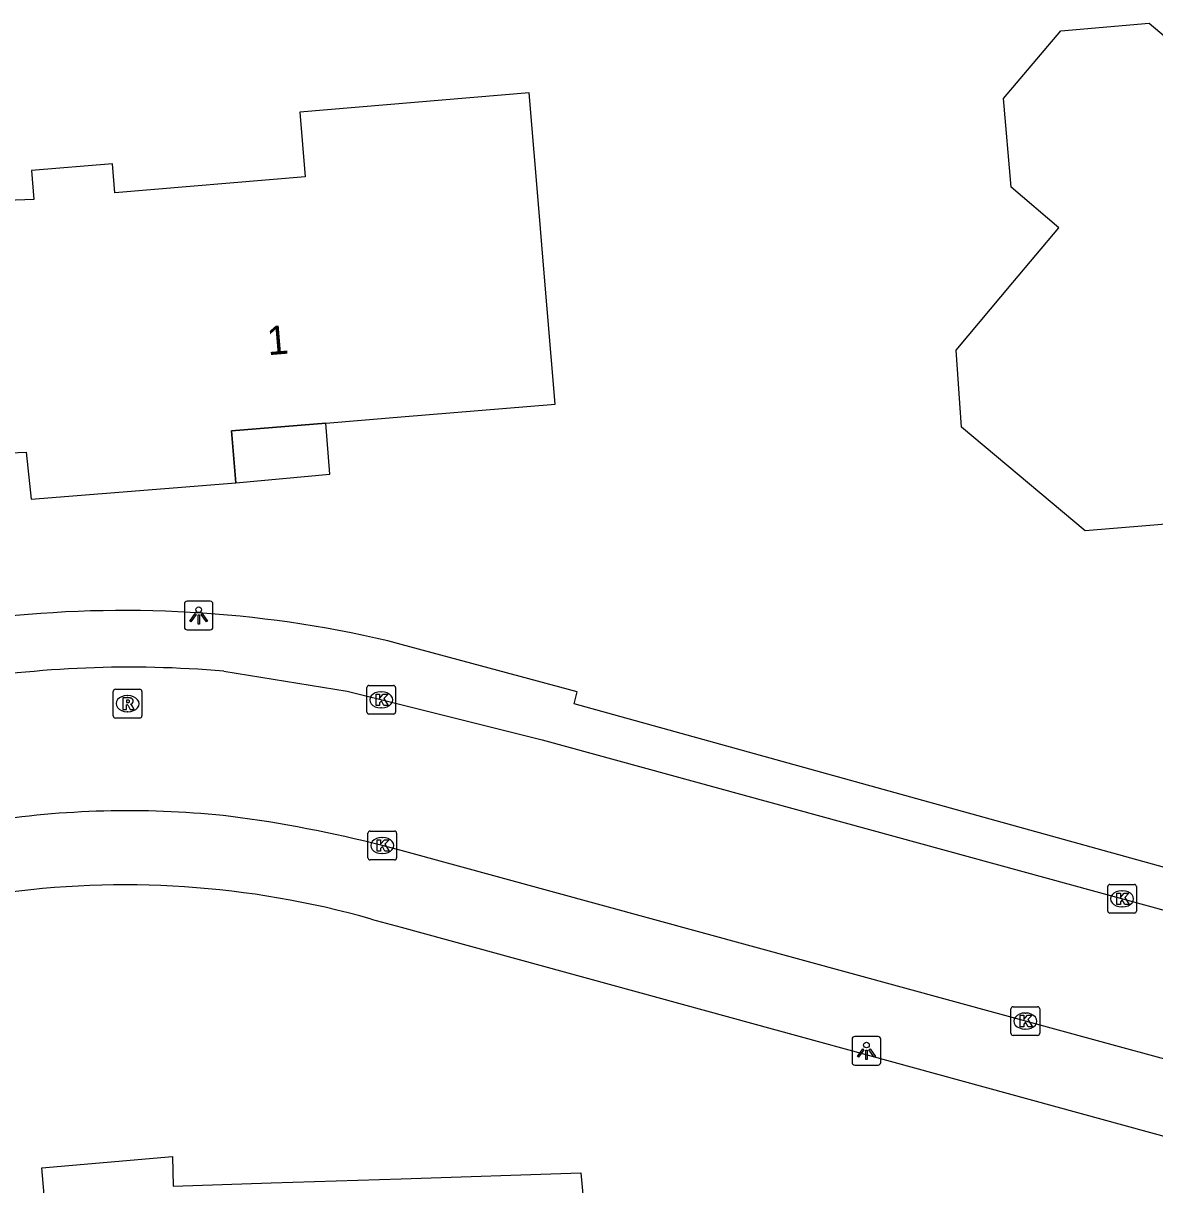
# Model space of a CAD drawing. Extents: x 163427 to 164190, y 380331 to 381641.
# Drawn here: x 163986.85 to 164026.23, y 381055.36 to 381095.8 of the extents above; entities that cross this region are included whole.
import ezdxf

# ---------------------------------------------------------------- set-up
doc = ezdxf.new("R2010")
doc.units = 0
for name, color, linetype in [('IMGEO_Kolk', 7, 'Continuous'), ('IMGEO_Lichtpunt', 7, 'Continuous'), ('IMGEO_Pand', 7, 'Continuous'), ('IMGEO_Pand_nummerreeks', 7, 'Continuous'), ('IMGEO_Pand_overbouw', 7, 'Continuous'), ('IMGEO_Rijbaan_lokaal_open', 7, 'Continuous'), ('IMGEO_Rioolput', 7, 'Continuous'), ('IMGEO_Voetpad_open', 7, 'Continuous')]:
    doc.layers.add(name, color=color, linetype=linetype)

msp = doc.modelspace()

# ---------------------------------------------------------------- linework, layer by layer
at = {"layer": 'IMGEO_Kolk'}
for p, q in [((163998.807, 381071.818), (163998.807, 381072.67)), ((163998.882, 381072.744), (163999.734, 381072.744)), ((163999.295, 381072.524), (163999.32, 381072.524)), ((163999.808, 381072.67), (163999.808, 381071.818)), ((163999.734, 381071.744), (163998.882, 381071.744)), ((163999.318, 381071.964), (163999.293, 381071.964)), ((163998.918, 381067.67), (163999.77, 381067.67)), ((163998.843, 381066.744), (163998.843, 381067.596)), ((163999.331, 381067.45), (163999.356, 381067.45)), ((163999.844, 381067.596), (163999.844, 381066.744)), ((163999.354, 381066.89), (163999.329, 381066.89)), ((163999.77, 381066.67), (163998.918, 381066.67)), ((164024.59, 381064.89), (164024.59, 381065.742)), ((164024.665, 381065.816), (164025.517, 381065.816)), ((164025.078, 381065.596), (164025.103, 381065.596)), ((164025.591, 381065.742), (164025.591, 381064.89)), ((164025.517, 381064.816), (164024.665, 381064.816)), ((164025.101, 381065.036), (164025.076, 381065.036)), ((164021.298, 381061.558), (164022.15, 381061.558)), ((164021.223, 381060.632), (164021.223, 381061.484)), ((164021.711, 381061.338), (164021.736, 381061.338)), ((164022.224, 381061.484), (164022.224, 381060.632)), ((164021.734, 381060.778), (164021.709, 381060.778)), ((164022.15, 381060.558), (164021.298, 381060.558))]:
    msp.add_line(p, q, dxfattribs=at)
for points in [[(163998.807, 381071.818), (163998.807, 381072.67)], [(163998.882, 381072.744), (163999.734, 381072.744)], [(163999.808, 381072.67), (163999.808, 381071.818)], [(163999.128, 381072.444), (163999.251, 381072.444), (163999.251, 381072.293), (163999.381, 381072.444), (163999.545, 381072.444), (163999.399, 381072.293), (163999.552, 381072.044), (163999.4, 381072.044), (163999.315, 381072.208), (163999.251, 381072.141), (163999.251, 381072.044), (163999.128, 381072.044), (163999.128, 381072.444)], [(163999.734, 381071.744), (163998.882, 381071.744)], [(163998.918, 381067.67), (163999.77, 381067.67)], [(163998.843, 381066.744), (163998.843, 381067.596)], [(163999.164, 381067.37), (163999.287, 381067.37), (163999.287, 381067.219), (163999.417, 381067.37), (163999.581, 381067.37), (163999.435, 381067.219), (163999.588, 381066.97), (163999.436, 381066.97), (163999.351, 381067.134), (163999.287, 381067.067), (163999.287, 381066.97), (163999.164, 381066.97), (163999.164, 381067.37)], [(163999.844, 381067.596), (163999.844, 381066.744)], [(163999.77, 381066.67), (163998.918, 381066.67)], [(164024.59, 381064.89), (164024.59, 381065.742)], [(164024.665, 381065.816), (164025.517, 381065.816)], [(164025.591, 381065.742), (164025.591, 381064.89)], [(164024.911, 381065.516), (164025.034, 381065.516), (164025.034, 381065.365), (164025.164, 381065.516), (164025.328, 381065.516), (164025.182, 381065.365), (164025.335, 381065.116), (164025.183, 381065.116), (164025.098, 381065.28), (164025.034, 381065.213), (164025.034, 381065.116), (164024.911, 381065.116), (164024.911, 381065.516)], [(164025.517, 381064.816), (164024.665, 381064.816)], [(164021.298, 381061.558), (164022.15, 381061.558)], [(164021.223, 381060.632), (164021.223, 381061.484)], [(164021.544, 381061.258), (164021.667, 381061.258), (164021.667, 381061.107), (164021.797, 381061.258), (164021.961, 381061.258), (164021.815, 381061.107), (164021.968, 381060.858), (164021.816, 381060.858), (164021.731, 381061.022), (164021.667, 381060.955), (164021.667, 381060.858), (164021.544, 381060.858), (164021.544, 381061.258)], [(164022.224, 381061.484), (164022.224, 381060.632)], [(164022.15, 381060.558), (164021.298, 381060.558)]]:
    msp.add_lwpolyline(points, dxfattribs=at)
for centre, start, end in [((163998.884, 381072.668), 91.552, 178.448), ((163998.884, 381072.668), 91.552, 178.448), ((163999.732, 381072.668), 1.552, 88.448), ((163999.732, 381072.668), 1.552, 88.448), ((163998.884, 381071.82), 181.552, 268.448), ((163998.884, 381071.82), 181.552, 268.448), ((163999.732, 381071.82), 271.552, 358.448), ((163999.732, 381071.82), 271.552, 358.448), ((163998.92, 381067.594), 91.552, 178.448), ((163998.92, 381067.594), 91.552, 178.448), ((163999.768, 381067.594), 1.552, 88.448), ((163999.768, 381067.594), 1.552, 88.448), ((163998.92, 381066.746), 181.552, 268.448), ((163998.92, 381066.746), 181.552, 268.448), ((163999.768, 381066.746), 271.552, 358.448), ((163999.768, 381066.746), 271.552, 358.448), ((164024.667, 381065.74), 91.552, 178.448), ((164024.667, 381065.74), 91.552, 178.448), ((164025.515, 381065.74), 1.552, 88.448), ((164025.515, 381065.74), 1.552, 88.448), ((164024.667, 381064.892), 181.552, 268.448), ((164024.667, 381064.892), 181.552, 268.448), ((164025.515, 381064.892), 271.552, 358.448), ((164025.515, 381064.892), 271.552, 358.448), ((164021.3, 381061.482), 91.552, 178.448), ((164021.3, 381061.482), 91.552, 178.448), ((164022.148, 381061.482), 1.552, 88.448), ((164022.148, 381061.482), 1.552, 88.448), ((164021.3, 381060.634), 181.552, 268.448), ((164021.3, 381060.634), 181.552, 268.448), ((164022.148, 381060.634), 271.552, 358.448), ((164022.148, 381060.634), 271.552, 358.448)]:
    msp.add_arc(centre, 0.0765, start, end, dxfattribs=at)
for centre, major_axis, ratio, start_param, end_param in [((163999.294, 381072.244), (-0.387, 0.002), 0.722429, 4.712389, 7.853982), ((163999.319, 381072.244), (-0.39, 0.002), 0.717154, 1.570796, 4.712389), ((163999.33, 381067.17), (-0.387, 0.002), 0.722429, 4.712389, 7.853982), ((163999.355, 381067.17), (-0.39, 0.002), 0.717154, 1.570796, 4.712389), ((164025.077, 381065.316), (-0.387, 0.002), 0.722429, 4.712389, 7.853982), ((164025.102, 381065.316), (-0.39, 0.002), 0.717154, 1.570796, 4.712389), ((164021.71, 381061.058), (-0.387, 0.002), 0.722429, 4.712389, 7.853982), ((164021.735, 381061.058), (-0.39, 0.002), 0.717154, 1.570796, 4.712389)]:
    msp.add_ellipse(centre, major_axis=major_axis, ratio=ratio, start_param=start_param, end_param=end_param, dxfattribs=at)
at = {"layer": 'IMGEO_Lichtpunt'}
for p, q in [((163992.457, 381075.581), (163992.457, 381074.774)), ((163992.457, 381075.581), (163992.457, 381074.774)), ((163993.359, 381075.676), (163992.551, 381075.676)), ((163993.359, 381075.676), (163992.551, 381075.676)), ((163993.453, 381074.774), (163993.453, 381075.581)), ((163993.453, 381074.774), (163993.453, 381075.581)), ((163992.551, 381074.68), (163993.359, 381074.68)), ((163992.551, 381074.68), (163993.359, 381074.68)), ((164015.695, 381060.426), (164015.695, 381059.619)), ((164015.695, 381060.426), (164015.695, 381059.619)), ((164016.597, 381060.521), (164015.789, 381060.521)), ((164016.597, 381060.521), (164015.789, 381060.521)), ((164016.691, 381059.619), (164016.691, 381060.426)), ((164016.691, 381059.619), (164016.691, 381060.426)), ((164015.789, 381059.525), (164016.597, 381059.525)), ((164015.789, 381059.525), (164016.597, 381059.525))]:
    msp.add_line(p, q, dxfattribs=at)
for points in [[(163992.831, 381075.245), (163992.87, 381075.217), (163992.682, 381074.955), (163992.644, 381074.982), (163992.831, 381075.245)], [(163992.933, 381075.197), (163992.98, 381075.197), (163992.98, 381074.875), (163992.933, 381074.875), (163992.933, 381075.197)], [(163993.043, 381075.217), (163993.081, 381075.244), (163993.268, 381074.982), (163993.229, 381074.954), (163993.043, 381075.217)], [(164016.069, 381060.09), (164016.108, 381060.062), (164015.92, 381059.8), (164015.882, 381059.827), (164016.069, 381060.09)], [(164016.171, 381060.042), (164016.218, 381060.042), (164016.218, 381059.72), (164016.171, 381059.72), (164016.171, 381060.042)], [(164016.281, 381060.062), (164016.319, 381060.089), (164016.506, 381059.827), (164016.467, 381059.799), (164016.281, 381060.062)]]:
    msp.add_lwpolyline(points, dxfattribs=at)
for centre in [(163992.956, 381075.379), (164016.194, 381060.224)]:
    msp.add_circle(centre, 0.0994, dxfattribs=at)
for centre, start, end in [((163992.551, 381075.581), 90, 180), ((163992.551, 381075.581), 90, 180), ((163993.359, 381075.581), 0, 90), ((163993.359, 381075.581), 0, 90), ((163992.551, 381074.774), 180, 270), ((163992.551, 381074.774), 180, 270), ((163993.359, 381074.774), 270, 0), ((163993.359, 381074.774), 270, 360), ((164015.789, 381060.426), 90, 180), ((164015.789, 381060.426), 90, 180), ((164016.597, 381060.426), 0, 90), ((164016.597, 381060.426), 0, 90), ((164015.789, 381059.619), 180, 270), ((164015.789, 381059.619), 180, 270), ((164016.597, 381059.619), 270, 0), ((164016.597, 381059.619), 270, 360)]:
    msp.add_arc(centre, 0.0946, start, end, dxfattribs=at)
at = {"layer": 'IMGEO_Pand'}
for points in [[(164026.032, 381095.799), (164028.413, 381093.79), (164028.676, 381090.719), (164028.013, 381089.931), (164028.186, 381088.27), (164030.609, 381086.198), (164030.975, 381081.841), (164028.167, 381078.484), (164023.8, 381078.126), (164019.504, 381081.734), (164019.312, 381084.422), (164021.285, 381086.767), (164022.893, 381088.678), (164021.235, 381090.089), (164020.964, 381093.173), (164022.955, 381095.537), (164026.032, 381095.799)], [(164004.946, 381087.52), (164004.804, 381089.22), (164004.457, 381093.372), (163996.47, 381092.705), (163996.658, 381090.446), (163990.042, 381089.897), (163989.959, 381090.902), (163987.133, 381090.667), (163987.217, 381089.662), (163986.264, 381089.63)], [(163984.961, 381080.78), (163986.949, 381080.87), (163987.131, 381079.227), (163994.244, 381079.798), (163994.093, 381081.605), (163997.385, 381081.877), (164000, 381082.093), (164005.364, 381082.537), (164004.946, 381087.52)], [(164007.555, 381041.264), (163994.055, 381040.08), (163988.924, 381039.63), (163987.93, 381050.973), (163987.494, 381055.953), (163992.048, 381056.338), (163992.062, 381055.311), (163995.474, 381055.422), (164000, 381055.569), (164006.256, 381055.772), (164006.802, 381049.899), (164007.399, 381049.95), (164007.493, 381048.875), (164006.894, 381048.822), (164007.199, 381045.335), (164007.555, 381041.264)]]:
    msp.add_lwpolyline(points, dxfattribs=at)
at = {"layer": 'IMGEO_Pand_overbouw'}
msp.add_lwpolyline([(163997.385, 381081.877), (163994.093, 381081.605), (163994.244, 381079.798), (163997.514, 381080.095)], close=True, dxfattribs=at)
at = {"layer": 'IMGEO_Rijbaan_lokaal_open'}
for points in [[(163993.826, 381073.238), (163998.122, 381072.545), (163999.994, 381072.077), (164004.909, 381070.847), (164032.051, 381063.407)], [(164030.721, 381058.549), (164029.304, 381058.985), (164024.363, 381060.339), (164000, 381066.992), (163999.345, 381067.171)]]:
    msp.add_lwpolyline(points, dxfattribs=at)
for centre, radius, start, end in [((163990.553, 381035.532), 37.848, 85.0396, 99.5794), ((163990.506, 381035.799), 32.581, 83.7221, 98.3622), ((163988.203, 381023.384), 45.182, 75.723, 82.5398)]:
    msp.add_arc(centre, radius, start, end, dxfattribs=at)
at = {"layer": 'IMGEO_Rioolput'}
for p, q in [((163989.98, 381071.683), (163989.98, 381072.535)), ((163990.055, 381072.609), (163990.907, 381072.609)), ((163990.981, 381072.535), (163990.981, 381071.683)), ((163990.468, 381072.389), (163990.493, 381072.389)), ((163990.491, 381071.829), (163990.466, 381071.829)), ((163990.907, 381071.609), (163990.055, 381071.609))]:
    msp.add_line(p, q, dxfattribs=at)
for points in [[(163989.98, 381071.683), (163989.98, 381072.535)], [(163990.055, 381072.609), (163990.907, 381072.609)], [(163990.981, 381072.535), (163990.981, 381071.683)], [(163990.569, 381072.307), (163990.317, 381072.309), (163990.317, 381071.909)], [(163990.317, 381071.909), (163990.441, 381071.909), (163990.441, 381072.071), (163990.452, 381072.071)], [(163990.495, 381072.228), (163990.441, 381072.228), (163990.441, 381072.147)], [(163990.441, 381072.147), (163990.493, 381072.147)], [(163990.499, 381072.042), (163990.57, 381071.909), (163990.71, 381071.909), (163990.645, 381072.035)], [(163990.907, 381071.609), (163990.055, 381071.609)]]:
    msp.add_lwpolyline(points, dxfattribs=at)
for centre, radius, start, end in [((163990.057, 381072.533), 0.0765, 91.552, 178.448), ((163990.057, 381072.533), 0.0765, 91.552, 178.448), ((163990.905, 381072.533), 0.0765, 1.552, 88.448), ((163990.905, 381072.533), 0.0765, 1.552, 88.448), ((163990.451, 381072.018), 0.0533, 26.0293, 88.6989), ((163990.477, 381072.336), 0.19, 274.7715, 282.9687), ((163990.501, 381072.132), 0.0964, 77.0061, 93.1865), ((163990.515, 381072.189), 0.0378, 276.6634, 79.6772), ((163990.568, 381072.197), 0.109, 350.3612, 89.416), ((163990.566, 381072.197), 0.112, 277.5842, 350.9817), ((163990.55, 381071.982), 0.108, 29.5134, 73.7905), ((163990.057, 381071.685), 0.0765, 181.552, 268.448), ((163990.057, 381071.685), 0.0765, 181.552, 268.448), ((163990.905, 381071.685), 0.0765, 271.552, 358.448), ((163990.905, 381071.685), 0.0765, 271.552, 358.448)]:
    msp.add_arc(centre, radius, start, end, dxfattribs=at)
for centre, major_axis, ratio, start_param, end_param in [((163990.467, 381072.109), (-0.387, 0.002), 0.722429, 4.712389, 7.853982), ((163990.492, 381072.109), (-0.39, 0.002), 0.717154, 1.570796, 4.712389)]:
    msp.add_ellipse(centre, major_axis=major_axis, ratio=ratio, start_param=start_param, end_param=end_param, dxfattribs=at)
at = {"layer": 'IMGEO_Voetpad_open'}
for points in [[(164032.423, 381064.776), (164006.021, 381072.108), (164006.126, 381072.516), (164000, 381074.172), (163999.536, 381074.297)], [(163998.958, 381064.61), (164000, 381064.325), (164030.06, 381056.092)]]:
    msp.add_lwpolyline(points, dxfattribs=at)
for centre, radius, start, end in [((163990.369, 381035.057), 40.296, 76.8514, 96.6171), ((163990.374, 381034.227), 31.573, 74.2238, 98.1812)]:
    msp.add_arc(centre, radius, start, end, dxfattribs=at)

# ---------------------------------------------------------------- texts
at = {"layer": 'IMGEO_Pand_nummerreeks'}
msp.add_text('1', height=1, rotation=4.7212, dxfattribs=at).set_placement((163995.37, 381084.239))

doc.saveas('drawing.dxf')
